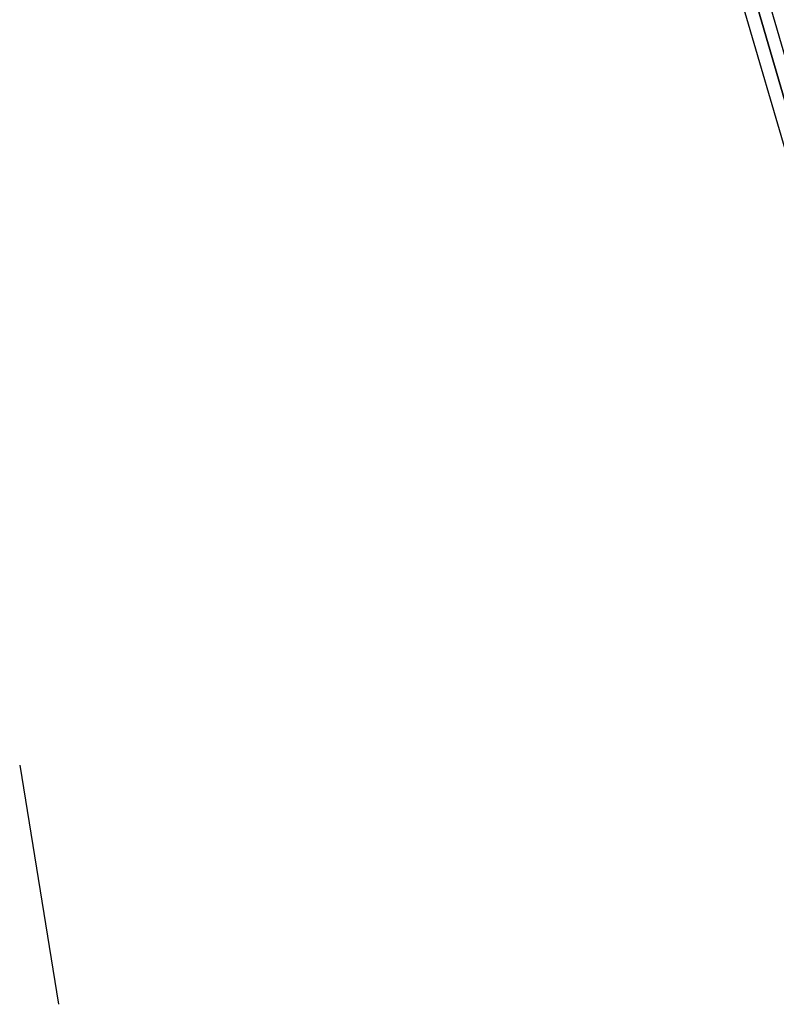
# Model space of a CAD drawing. Header units: feet. Extents: x -79 to 198, y -22 to 181.
# Tile 315 of 656: x 14.4 to 15.96, y 43.12 to 45.16. Entities that reach past the tile are written whole.
import ezdxf

# ---------------------------------------------------------------- set-up
doc = ezdxf.new("R2010")
doc.units = ezdxf.units.FT
doc.layers.add('A-LINEA', color=7, linetype='CONTINUOUS')

msp = doc.modelspace()

# ---------------------------------------------------------------- linework, layer by layer
at = {"layer": 'A-LINEA'}
msp.add_line((14.4, 43.6178), (14.48, 43.1244), dxfattribs=at)
for points in [[(16.4533, 43.2711), (15.3467, 47.0444), (15.3467, 47.0578), (15.3733, 47.0578), (16.48, 43.2711), (16.4667, 43.2578), (16.4533, 43.2711)], [(16.4533, 43.2711), (15.3467, 47.0444), (15.3467, 47.0578), (15.3733, 47.0578), (16.48, 43.2711), (16.4667, 43.2578), (16.4533, 43.2711)], [(16.48, 43.2711), (15.3733, 47.0578), (15.3867, 47.0578), (15.4, 47.0578), (16.5067, 43.2711), (16.48, 43.2711)], [(16.48, 43.2711), (15.3733, 47.0578), (15.3867, 47.0578), (15.4, 47.0578), (16.5067, 43.2711), (16.48, 43.2711)]]:
    msp.add_lwpolyline(points, dxfattribs=at)

doc.saveas('drawing.dxf')
